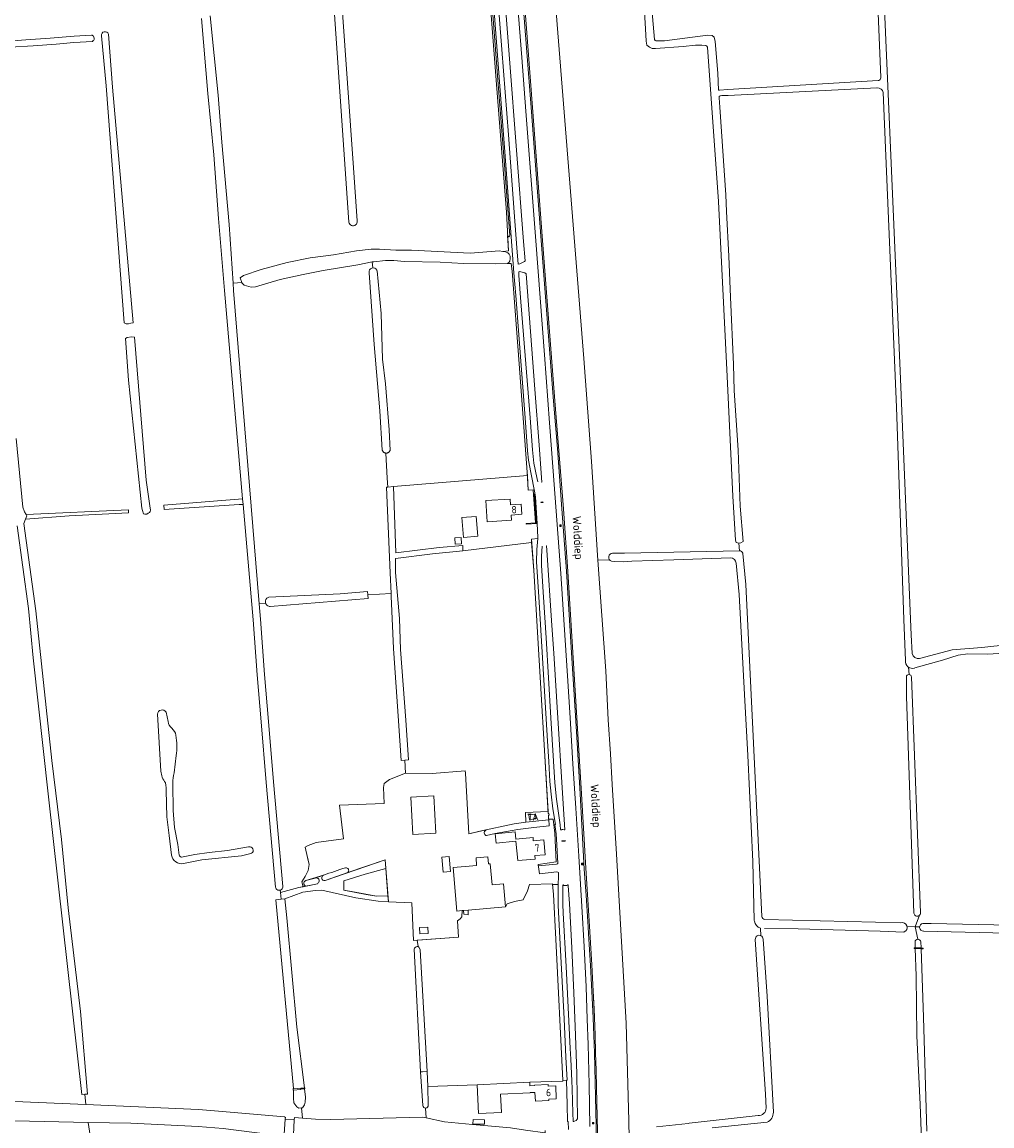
# Model space of a CAD drawing. Header units: metres. Extents: x 209813 to 223847, y 571801 to 587119.
# Tile 514 of 656: x 216656 to 217179, y 582770 to 583366. Entities that reach past the tile are written whole.
import ezdxf
from ezdxf.enums import TextEntityAlignment as Align

# ---------------------------------------------------------------- set-up
doc = ezdxf.new("R2010")
doc.units = ezdxf.units.M
for name, color, linetype, lineweight in [('B-RO-GK-BESCHOEIING_DAMWAND-G', 8, 'GK-BESCHOEIING', 0), ('B-RO-GR-BOUWLAND-GV', 8, 'Continuous', 0), ('B-RO-GR-GRAS-GV', 8, 'Continuous', 0), ('B-RO-GW-TALUD_KRUIN-G', 8, 'Continuous', 0), ('B-RO-IE-MEUBILAIR_WEGMEUBILAIR-S', 8, 'Continuous', 0), ('B-RO-KW-KUNSTWERK_DEK-GV', 8, 'Continuous', 0), ('B-RO-KW-KUNSTWERK_STUW-GV', 8, 'Continuous', 0), ('B-RO-OG-BEBOUWING-T18', 8, 'Continuous', 0), ('B-RO-OG-TERREIN_ERF-GV', 8, 'Continuous', 0), ('B-RO-OG-TOPOGRAFIE-T18', 8, 'Continuous', 0), ('B-RO-OG-WATER_GREPPEL-GV', 8, 'Continuous', 0), ('B-RO-OG-WEG-GV', 8, 'Continuous', 0), ('B-RO-VH-ONVERHARD-GV', 8, 'Continuous', 0), ('B-RO-VH-VERHARDING_TEGEL-GV', 8, 'Continuous', 0)]:
    doc.layers.add(name, color=color, linetype=linetype, lineweight=lineweight)
doc.styles.add('NLCS-ISO-M200-T18', font='txt', dxfattribs={"height": 0.36})
doc.linetypes.add('GK-BESCHOEIING', pattern='A,30,-5,[1,NLCS.shx,S=1,R=0,X=0,Y=0],-5', length=40)

# ---------------------------------------------------------------- blocks, each defined once
blk = doc.blocks.new('SIE-WEG_AFVALBAK-SO')
at = {"linetype": 'ByBlock', "lineweight": 18}
h = blk.add_hatch(color=0, dxfattribs=at)
h.dxf.hatch_style = 1
h.paths.add_polyline_path([(-1.5, -1.5), (1.5, -1.5), (1.5, 1.5), (-1.5, 1.5)])
at = {"color": 0, "linetype": 'ByBlock', "lineweight": 18}
for points in [[(-2, -2), (2, -2), (2, 2), (-2, 2)], [(-1.5, -1.5), (1.5, -1.5), (1.5, 1.5), (-1.5, 1.5)]]:
    blk.add_lwpolyline(points, close=True, dxfattribs=at)

msp = doc.modelspace()

# ---------------------------------------------------------------- linework, layer by layer
at = {"layer": 'B-RO-GK-BESCHOEIING_DAMWAND-G', "flags": 128}
msp.add_lwpolyline([(216911.931, 583579.61), (216914.146, 583547.223), (216919.779, 583471.499), (216925.514, 583395.645), (216931.364, 583319.659), (216936.733, 583247.949), (216943.443, 583161.258), (216947.975, 583103.01), (216950.355, 583069.076), (216953.146, 583025.375), (216957.697, 582948.997), (216960.058, 582908.885), (216961.006, 582894.656), (216961.897, 582880.424), (216963.259, 582856.696), (216964.041, 582842.457), (216964.727, 582828.214), (216965.097, 582818.715), (216965.402, 582809.213), (216965.66, 582799.709), (216965.89, 582790.205), (216966.591, 582758.774)], dxfattribs=at)
at = {"layer": 'B-RO-GR-BOUWLAND-GV', "flags": 128}
for points in [[(216832.146, 583257.823), (216820.674, 583425.135), (216814.228, 583517.668), (216814.24, 583517.888)], [(216818.3, 583518.254), (216818.358, 583518.011), (216820.752, 583481.819), (216823.646, 583442.99), (216823.651, 583437.491), (216824.273, 583431.841), (216826.699, 583399.205), (216834.702, 583287.113), (216836.674, 583258.476)], [(216757.345, 583369.259), (216761.657, 583326.376), (216763.637, 583301.013), (216767.554, 583256.47), (216769.705, 583224.887), (216774.325, 583225.294), (216773.488, 583227.667), (216775.363, 583229.07), (216784.798, 583232.279), (216798.887, 583236.006), (216811.333, 583238.477), (216823.959, 583240.179), (216836.31, 583242.379), (216844.264, 583243.304), (216848.699, 583243.29), (216857.531, 583242.751), (216866.063, 583242.656), (216897.675, 583241.155), (216908.954, 583242.038), (216913.309, 583242.288), (216915.259, 583241.991), (216918.419, 583242.295), (216917.625, 583256.427), (216917.202, 583263.155), (216915.208, 583288.636), (216911.673, 583334.546), (216906.329, 583405.121)]]:
    msp.add_lwpolyline(points, dxfattribs=at)
at = {"layer": 'B-RO-GR-BOUWLAND-GV'}
msp.add_lwpolyline([(216836.674, 583258.476, -1.001854), (216832.146, 583257.823)], format="xyb", dxfattribs=at)
at = {"layer": 'B-RO-GR-GRAS-GV', "flags": 128}
for points in [[(217185.982, 583522.257), (217172.925, 583527.205), (217160.473, 583530.344), (217151.431, 583531.882), (217140.325, 583533.267), (217140.298, 583528.655), (217141.481, 583512.974), (217143.041, 583494.932), (217144.689, 583469.58), (217145.126, 583457.484), (217146.031, 583449.562), (217139.858, 583448.084), (217136.154, 583448.363), (217124.153, 583448.269), (217118.574, 583447.861), (217118.646, 583435.391), (217129.692, 583181.639), (217135.722, 583034.865), (217136.326, 583024.823)], [(216938.543, 583444.984), (216944.686, 583364.5), (216959.088, 583184.16), (216963.08, 583128.509), (216966.359, 583077.909), (216966.555, 583075.2), (216972.966, 583075.442)], [(216992.57, 583410.54), (216997.153, 583356.483), (216997.526, 583355.898), (216997.909, 583355.767), (217002.49, 583355.833), (217026.047, 583358.751), (217028.292, 583358.668), (217029.396, 583357.645), (217030.007, 583355.45), (217031.328, 583338.236), (217031.75, 583329.106), (217032.344, 583329.042), (217036.682, 583329.488), (217117.919, 583334.33), (217118.226, 583334.388), (217118.575, 583334.531), (217118.956, 583334.833), (217119.21, 583335.198), (217119.385, 583335.754), (217119.395, 583336.092), (217115.147, 583435.318)], [(217042.631, 583084.42), (217041.193, 583084.891), (217040.918, 583085.991), (217039.384, 583109.849), (217036.407, 583174.473), (217031.679, 583269.033), (217025.759, 583352.255), (217025.459, 583352.827), (217024.889, 583353.185), (217022.796, 583353.409), (217019.244, 583353.364), (217012.57, 583352.719), (216997.628, 583351.599), (216995.921, 583351.608), (216994.388, 583352.264), (216993.031, 583353.451), (216992.728, 583355.566), (216992.554, 583358.898), (216990.992, 583384.305)], [(216792.603, 582898.742), (216787.508, 582955.279), (216784.884, 582987.869), (216782.678, 583013.274), (216780.453, 583043.104), (216775.061, 583105.247), (216772.923, 583105.333), (216732.505, 583102.658), (216732.203, 583104.881), (216774.79, 583108.368), (216765.02, 583220.951), (216761.76, 583259.749), (216759.218, 583294.134), (216756.004, 583327.384), (216752.705, 583367.767)], [(216650.899, 583355.717), (216657.787, 583356.282), (216670.833, 583357.185), (216683.874, 583358.323), (216693.246, 583358.819), (216693.516, 583358.745), (216693.856, 583358.589), (216694.242, 583358.215), (216694.514, 583357.734), (216694.718, 583357.218), (216694.738, 583356.776), (216694.684, 583356.457), (216694.555, 583356.193), (216694.155, 583355.902), (216693.73, 583355.465), (216683.668, 583354.77), (216674.105, 583354.017), (216661.699, 583353.118), (216649.266, 583352.287)], [(216702.333, 583359.368), (216704.57, 583330.765), (216715.704, 583203.51), (216714.528, 583203.175), (216713.205, 583202.976), (216712.014, 583202.976), (216710.907, 583203.436), (216701.134, 583331.363), (216698.664, 583358.479)], [(217117.252, 583330.412), (217037.025, 583326.156), (217033.504, 583326.156), (217032.649, 583326.008), (217032.103, 583325.618), (217032.056, 583324.977), (217032.505, 583319.995), (217035.702, 583272.647), (217036.073, 583263.502), (217037.339, 583239.446), (217038.143, 583217.389), (217039.862, 583180.99), (217040.182, 583166.843), (217042.326, 583134.694), (217043.444, 583104.477), (217044.966, 583085.284), (217043.859, 583084.605), (217042.631, 583084.42)], [(217132.678, 583021.031), (217131.711, 583043.265), (217127.781, 583157.988), (217122.025, 583293.657), (217120.668, 583327.777)], [(216856.259, 583115.025), (216928.583, 583120.949), (216928.473, 583122.828), (216924.028, 583181.327), (216920.279, 583231.367), (216919.86, 583235.41), (216917.887, 583235.569), (216911.55, 583235.381), (216893.984, 583235.488), (216881.508, 583236.197), (216862.215, 583236.578), (216856.52, 583237.149), (216851.972, 583237.181), (216845.684, 583236.468), (216844.815, 583236.305)], [(216844.815, 583236.305), (216837.067, 583234.849), (216818.376, 583231.775), (216807.441, 583229.594), (216795.158, 583226.884), (216781.714, 583222.93), (216779.428, 583222.708), (216775.686, 583223.856), (216774.397, 583225.088), (216774.325, 583225.294), (216769.705, 583224.887), (216769.976, 583220.905), (216783.768, 583051.666)], [(216854.923, 583057.342), (216854.391, 583068.436), (216852.453, 583114.713), (216853.164, 583114.771), (216852.783, 583119.518), (216852.116, 583133.093), (216851.901, 583133.125), (216851.689, 583133.179), (216851.484, 583133.253), (216851.287, 583133.347), (216851.101, 583133.461), (216850.927, 583133.592), (216850.767, 583133.74), (216850.622, 583133.903), (216850.494, 583134.08), (216850.113, 583134.736), (216848.875, 583155.94), (216845.783, 583191.732), (216843.075, 583230.472)], [(216845.173, 583233.128), (216844.815, 583236.305)], [(216847.275, 583231.964), (216847.45, 583231.607), (216849.641, 583208.539), (216850.377, 583183.786), (216851.998, 583170.471), (216853.864, 583145.681), (216854.395, 583134.47), (216854.172, 583134.085), (216854.045, 583133.907), (216853.9, 583133.744), (216853.74, 583133.596), (216853.566, 583133.464), (216853.38, 583133.35), (216853.184, 583133.255), (216852.979, 583133.18), (216852.768, 583133.126), (216852.552, 583133.094), (216852.334, 583133.083), (216852.116, 583133.093)], [(216652.639, 583140.933), (216656.243, 583103.813), (216657.064, 583101.329), (216657.878, 583099.972), (216713.258, 583102.527), (216713.269, 583100.842), (216681.229, 583099.125), (216657.679, 583097.477), (216656.692, 583094.993), (216663.128, 583047.863), (216671.846, 582967.086), (216677.092, 582924.346), (216680.596, 582887.431), (216687.305, 582831.547), (216691.148, 582786.941), (216689.616, 582786.809)], [(216853.164, 583114.771), (216856.259, 583115.025)], [(216623.445, 582785.757), (216602.999, 582786.747), (216592.975, 582785.534), (216613.334, 582784.599), (216690.158, 582781.203), (216689.616, 582786.809), (216688.101, 582786.678), (216669.993, 582947.511), (216661.809, 583022.454), (216659.134, 583049.19), (216653.053, 583093.893)], [(216927.527, 582938.925), (216939.742, 582939.591), (216937.852, 582972.415), (216935.752, 583005.945), (216932.036, 583069.795), (216930.833, 583084.816), (216893.72, 583080.298), (216877.243, 583078.665), (216857.35, 583076.098), (216857.35, 583068.56), (216859.541, 583043.719), (216860.095, 583026.992), (216862.959, 582988.82), (216864.363, 582967.353), (216862.367, 582967.223)], [(217042.631, 583084.42), (217043.035, 583080.314)], [(217038.21, 583076.494), (217007.544, 583075.357), (216984.978, 583074.668), (216980.221, 583074.397), (216975.571, 583074.49), (216973.999, 583074.774)], [(216974.535, 583079.059), (216980.998, 583079.071), (217043.035, 583080.314)], [(217044.814, 583079.082), (217044.853, 583078.92), (217046.457, 583062.2), (217050.473, 582980.182), (217055.203, 582882.889)], [(216966.555, 583075.2), (216970.881, 583015.499), (216972.073, 582989.085), (216973.46, 582970.755), (216974.269, 582954.055), (216976.723, 582916.42), (216981.943, 582825.26), (216983.333, 582772.464), (216984.12, 582734.081)], [(217051.077, 582880.358), (217051.034, 582880.741), (217050.268, 582912.527), (217047.52, 582969.745), (217045.717, 583002.747), (217042.877, 583056.697), (217041.184, 583073.557)], [(216788.675, 583055.109), (216789.019, 583055.222), (216827.495, 583057.002), (216842.23, 583058.327), (216842.383, 583056.501)], [(216787.217, 583051.952), (216783.768, 583051.666), (216784.44, 583043.415), (216786.666, 583013.596), (216788.87, 582988.203), (216791.494, 582955.619), (216796.587, 582899.101)], [(216854.998, 583055.784), (216854.923, 583057.342), (216842.383, 583056.501), (216842.542, 583054.592), (216789.636, 583050.278), (216789.381, 583050.285)], [(216795.137, 582897.024), (216795.271, 582895.735), (216805.233, 582898.459), (216807.477, 582898.928), (216806.796, 582901.531), (216808.621, 582904.468), (216810.209, 582907.643), (216810.685, 582910.977), (216808.939, 582918.676), (216808.621, 582920.264), (216810.13, 582921.216), (216814.495, 582922.804), (216829.338, 582924.788), (216827.036, 582942.886), (216851.246, 582943.759), (216850.928, 582952.49), (216851.246, 582954.713), (216854.024, 582956.856), (216862.795, 582960.267), (216862.367, 582967.223), (216860.371, 582967.092), (216858.967, 582988.559), (216856.349, 583027.639), (216854.998, 583055.784)], [(217226.622, 583028.772), (217220.705, 583029.136), (217199.564, 583026.974), (217185.872, 583025.069), (217177.085, 583024.415), (217166.397, 583024.617), (217161.043, 583023.923), (217152.712, 583021.234), (217137.663, 583017.035)], [(217140.189, 583022.162), (217157.914, 583026.903), (217173.814, 583028.036), (217203.433, 583031.269), (217216.515, 583032.334), (217230.97, 583032.233), (217237.414, 583032.457)], [(217134.722, 583013.515), (217134.242, 583017.536)], [(217137.254, 582884.683), (217133.258, 583001.705), (217133.141, 583012.162)], [(217135.918, 583012.182), (217140.748, 582884.714)], [(216730.686, 582961.342), (216728.777, 582992.029)], [(216733.543, 582993.103), (216734.561, 582988.117)], [(216738.99, 582969.714), (216737.795, 582960.408)], [(216862.795, 582960.267), (216877.202, 582960.11), (216895.016, 582961.555), (216895.135, 582960.16), (216896.9, 582927.442), (216902.914, 582928.835), (216921.337, 582932.861), (216927.79, 582933.762)], [(216736.486, 582915.899), (216735.249, 582926.476), (216733.924, 582936.625), (216733.477, 582950.832), (216733.529, 582952.331), (216733.427, 582953.736), (216733.197, 582955.004)], [(216737.104, 582954.811), (216737.129, 582954.498), (216737.232, 582940.035), (216738.084, 582930.861), (216739.795, 582921.72), (216740.628, 582915.9)], [(216927.527, 582938.925), (216927.79, 582933.762), (216940.075, 582934.975), (216939.98, 582935.316), (216939.859, 582937.485), (216940.321, 582937.573), (216940.166, 582938.483), (216939.807, 582938.421), (216939.742, 582939.591)], [(216741.678, 582914.878), (216741.851, 582914.81), (216749.067, 582916.244), (216756.68, 582917.46), (216766.585, 582918.494), (216777.955, 582920.387), (216778.118, 582920.442)], [(216779.553, 582916.956), (216779.309, 582916.836), (216774.279, 582915.653), (216752.736, 582913.379), (216742.819, 582911.447)], [(216868.965, 582870.073), (216866.995, 582869.933), (216866.218, 582890.276), (216853.512, 582890.698), (216847.962, 582891.07), (216835.923, 582892.922), (216817.667, 582897.023), (216814.095, 582896.891), (216807.348, 582895.965), (216797.675, 582892.274), (216798.634, 582882.184), (216804.056, 582822.996), (216808.207, 582790.305), (216808.437, 582790.323), (216808.475, 582789.835), (216808.263, 582789.819), (216808.846, 582785.21), (216808.604, 582782.615), (216808.144, 582781.186), (216807.142, 582779.463), (216806.691, 582779.41), (216807.099, 582773.875), (216814.191, 582773.291), (216822.499, 582773.204), (216871.734, 582774.526), (216873.98, 582774.028), (216873.626, 582779.341)], [(216942.628, 582894.673), (216942.168, 582900.491), (216929.611, 582900.058), (216928.619, 582896.764), (216926.357, 582891.763), (216921.634, 582890.89), (216917.586, 582889.699), (216916.665, 582887.968), (216896.491, 582886.281)], [(216806.691, 582779.41), (216805.147, 582779.228), (216804.015, 582780.099), (216802.465, 582782.117), (216802.23, 582784.73), (216802.277, 582789.049), (216802.085, 582789.034), (216802.024, 582789.829), (216802.292, 582789.85), (216792.816, 582891.837), (216795.647, 582892.106), (216795.271, 582895.735)], [(216870.718, 582864.74), (216874.462, 582799.165), (216874.721, 582790.985), (216901.421, 582791.983), (216929.818, 582793.283), (216947.722, 582793.906), (216947.724, 582794.301), (216943.949, 582870.537), (216942.628, 582894.673)], [(216894.273, 582884.057), (216894.11, 582886.082), (216893.379, 582886.021), (216893.139, 582882.635), (216892.265, 582881.484), (216890.781, 582880.53), (216891.284, 582871.664), (216868.965, 582870.073)], [(216896.555, 582884.09), (216896.491, 582886.281), (216894.11, 582886.082)], [(216894.273, 582884.057), (216896.654, 582883.66)], [(216896.555, 582884.09), (216896.654, 582883.66)], [(217056.768, 582881.275), (217131.373, 582879.48)], [(217140.263, 582883.49), (217137.899, 582877.314)], [(217142.069, 582879.077), (217146.585, 582878.973), (217231.07, 582877.239)], [(217054.637, 582872.436), (217054.322, 582876.509)], [(217132.012, 582874.468), (217131.77, 582874.368), (217119.053, 582874.913), (217074.779, 582876.22), (217056.582, 582876.308)], [(217133.446, 582877.551), (217137.899, 582877.314)], [(217140.273, 582877.176), (217137.899, 582877.314), (217139.282, 582870.55)], [(217227.345, 582873.093), (217209.931, 582873.295), (217142.442, 582874.949)], [(216872.047, 582780.708), (216870.903, 582798.942), (216867.479, 582865.21), (216867.585, 582865.686), (216867.956, 582866.109), (216868.432, 582866.427), (216869.067, 582866.586), (216869.596, 582866.586), (216868.965, 582870.073)], [(217057.411, 582779.358), (217057.128, 582786.923), (217051.588, 582870.382)], [(217055.82, 582870.653), (217057.988, 582839.836), (217061.354, 582777.116)], [(217149.283, 582536.718), (217149.098, 582536.733), (217148.737, 582536.818), (217148.399, 582536.972), (217148.244, 582537.074), (217147.966, 582537.32), (217147.847, 582537.463), (217147.653, 582537.779), (217147.499, 582538.145), (217148.523, 582559.807), (217147.8, 582587.727), (217145.206, 582659.264), (217142.814, 582720.396), (217141.638, 582740.494), (217141.655, 582752.588), (217140.633, 582781.244), (217138.78, 582818.361), (217138.359, 582850.729), (217137.869, 582865.47), (217137.354, 582865.482), (217137.364, 582865.909), (217137.864, 582865.897), (217137.825, 582869.025)], [(217140.93, 582869.073), (217141.051, 582865.818), (217142.17, 582865.791), (217142.16, 582865.365), (217141.067, 582865.392), (217142.446, 582828.454), (217144.228, 582766.859)], [(216869.596, 582866.586), (216869.914, 582866.321), (216870.671, 582865.01)], [(216690.158, 582781.203), (216751.004, 582778.584), (216761.878, 582777.602), (216797.35, 582774.627), (216797.942, 582774.231), (216797.875, 582773.362), (216802.728, 582772.981), (216802.809, 582774.229), (216807.099, 582773.875)], [(216696.695, 582737.484), (216691.451, 582771.511), (216643.902, 582772.713), (216594.532, 582775.083), (216584.002, 582775.727), (216581.756, 582771.438), (216579.775, 582768.688)], [(216998.237, 582769.197), (217015.431, 582771.067), (217015.907, 582771.151), (217053.071, 582775.383)], [(217057.941, 582771.757), (217028.29, 582768.661)]]:
    msp.add_lwpolyline(points, dxfattribs=at)
at = {"layer": 'B-RO-GR-GRAS-GV'}
for points in [[(216698.664, 583358.479, -0.9402447), (216702.333, 583359.368)], [(217120.668, 583327.777, 0.362914), (217117.315, 583330.417)], [(217041.184, 583073.557, 0.4126162), (217038.21, 583076.494)], [(217043.035, 583080.314, -0.3522159), (217044.814, 583079.082)], [(217136.326, 583024.823, 0.38998), (217140.189, 583022.162)], [(216728.777, 582992.029, -0.7369126), (216733.543, 582993.103)], [(216734.561, 582988.117, 0.1789259), (216736.564, 582984.491)], [(216736.564, 582984.491, -0.1749305), (216738.806, 582980.671)], [(216738.806, 582980.671, -0.0690005), (216738.99, 582969.714)], [(216733.197, 582955.004, -0.1510401), (216730.686, 582961.342)], [(216737.795, 582960.408, 0.0587029), (216737.104, 582954.811)], [(216778.118, 582920.442, -0.88942), (216779.553, 582916.956)], [(216742.819, 582911.447, -0.4259626), (216736.486, 582915.899)], [(216740.628, 582915.9, 0.1718359), (216741.678, 582914.878)], [(217054.322, 582876.509, -0.2799896), (217051.077, 582880.358)], [(217055.203, 582882.889, 0.4451347), (217056.768, 582881.275)], [(216873.626, 582779.341, -0.4086742), (216872.047, 582780.708)], [(217053.071, 582775.383, 0.4340274), (217057.411, 582779.358)], [(217061.354, 582777.116, -0.2968614), (217057.941, 582771.757)]]:
    msp.add_lwpolyline(points, format="xyb", dxfattribs=at)
at = {"layer": 'B-RO-GR-GRAS-GV', "flags": 128}
for points in [[(216720.457, 583103.291), (216713.271, 583172.495), (216711.555, 583194.963), (216712.543, 583195.568), (216714.792, 583195.965), (216716.367, 583195.638), (216722.725, 583118.407), (216724.677, 583104.631), (216725.157, 583102.266), (216724.903, 583101.589), (216724.564, 583101.081), (216723.866, 583100.594), (216723.083, 583100.171), (216722.088, 583100.086), (216721.347, 583100.256), (216720.712, 583102.118)], [(216932.902, 582938.046), (216933.066, 582935.49), (216929.777, 582935.239), (216929.304, 582937.798)], [(216853.264, 582893.909), (216852.121, 582908.708), (216840.929, 582905.747), (216829.411, 582902.143), (216829.531, 582897.047), (216841.425, 582894.667), (216847.014, 582893.741)]]:
    msp.add_lwpolyline(points, close=True, dxfattribs=at)
at = {"layer": 'B-RO-GR-GRAS-GV'}
for centre, radius, start, end in [((216845.298, 583230.873), 2.258, 28.885255, 189.076072), ((216974.624, 583076.872), 2.189, 92.325388, 252.10143), ((216789.578, 583052.777), 2.501, 111.171602, 263.560586), ((217136.443, 583020.618), 3.787, 173.742127, 286.478898), ((217134.53, 583012.14), 1.388, 1.733601, 177.616916), ((216794.592, 582898.948), 1.999, 185.905931, 6.692989), ((217139.001, 582884.699), 1.747, 180.50994, 0.963411), ((217130.879, 582876.87), 2.656, 295.257472, 104.095814), ((217142.34, 582877.022), 2.073, 97.513762, 275.019742), ((217053.703, 582870.532), 2.12, 3.262604, 183.346494), ((217139.378, 582868.999), 1.554, 2.73972, 177.616916)]:
    msp.add_arc(centre, radius, start, end, dxfattribs=at)
at = {"layer": 'B-RO-GW-TALUD_KRUIN-G', "flags": 128}
msp.add_lwpolyline([(216910.808, 583578.79), (216913.112, 583547.488), (216918.591, 583471.457), (216924.674, 583395.825), (216930.613, 583319.677), (216936.029, 583247.846), (216942.712, 583161.051), (216944.847, 583135.611), (216947.121, 583103.045), (216949.666, 583069.305), (216952.434, 583025.288), (216955.082, 582982.779), (216957.02, 582949.014), (216959.241, 582908.401), (216960.227, 582894.227), (216961.161, 582880.05), (216961.749, 582870.596), (216962.605, 582856.414), (216963.42, 582842.228), (216964.099, 582828.037), (216964.435, 582818.572), (216964.696, 582809.104), (216965.253, 582785.429), (216965.892, 582761.96)], dxfattribs=at)
at = {"layer": 'B-RO-KW-KUNSTWERK_DEK-GV', "flags": 128}
msp.add_lwpolyline([(216797.25, 582765.255), (216802.204, 582764.866), (216802.728, 582772.981), (216797.875, 582773.362)], close=True, dxfattribs=at)
at = {"layer": 'B-RO-KW-KUNSTWERK_STUW-GV', "flags": 128}
for points in [[(217141.051, 582865.818), (217137.364, 582865.909), (217137.354, 582865.482), (217142.16, 582865.365), (217142.17, 582865.791)], [(216802.085, 582789.034), (216806.247, 582789.354), (216806.224, 582789.662), (216808.475, 582789.835), (216808.437, 582790.323), (216802.024, 582789.829)]]:
    msp.add_lwpolyline(points, close=True, dxfattribs=at)
at = {"layer": 'B-RO-OG-TERREIN_ERF-GV', "flags": 128}
for points in [[(216856.259, 583115.025), (216857.566, 583079.291), (216880.885, 583082.152), (216893.613, 583083.11), (216893.72, 583080.298), (216930.833, 583084.816), (216930.689, 583086.625), (216934.14, 583086.923), (216934.172, 583087.579), (216933.884, 583095.127), (216927.968, 583094.787), (216927.952, 583095.006), (216932.926, 583095.438), (216931.702, 583113.318), (216929.04, 583113.115), (216928.583, 583120.949)], [(216919.172, 583108.16), (216919.404, 583105.166), (216925.178, 583105.573), (216925.557, 583100.048), (216919.731, 583099.647), (216919.923, 583096.854), (216906.903, 583095.958), (216906.114, 583107.47)], [(216900.822, 583098.921), (216901.743, 583088.225), (216893.991, 583087.558), (216893.184, 583098.263)], [(216892.78, 583087.505), (216893.008, 583084.099), (216889.628, 583083.872), (216889.399, 583087.279)], [(216879.185, 582927.827), (216866.772, 582927.091), (216865.58, 582947.2), (216877.993, 582947.936)], [(216922.395, 582924.563), (216931.586, 582925.445), (216931.743, 582923.672), (216937.421, 582924.177), (216938.135, 582916.14), (216932.58, 582915.69), (216932.679, 582913.864), (216923.308, 582913.089), (216922.317, 582923.417), (216911.655, 582922.395), (216911.16, 582927.554), (216922.009, 582928.595)], [(216887.03, 582907.174), (216883.01, 582906.845), (216882.355, 582914.866), (216886.375, 582915.195)], [(216874.968, 582873.695), (216870.547, 582873.469), (216870.374, 582876.829), (216874.795, 582877.056)], [(216753.293, 582758.704), (216766.699, 582759.89), (216786.952, 582760.837), (216796.307, 582759.975), (216796.7, 582764.24), (216764.227, 582768.269), (216750.891, 582769.318), (216714.455, 582771.229), (216691.451, 582771.511), (216696.695, 582737.484), (216716.074, 582739.574), (216716.397, 582731.537), (216737.286, 582733.075), (216736.633, 582741.945), (216752.107, 582743.825), (216751.07, 582758.517)], [(216905.402, 582770.594), (216899.174, 582770.728), (216899.228, 582773.2), (216905.456, 582773.065)]]:
    msp.add_lwpolyline(points, close=True, dxfattribs=at)
for points in [[(216906.373, 582929.591), (216896.9, 582927.442), (216895.135, 582960.16), (216895.016, 582961.555), (216877.202, 582960.11), (216862.795, 582960.267), (216854.024, 582956.856), (216851.246, 582954.713), (216850.928, 582952.49), (216851.246, 582943.759), (216827.036, 582942.886), (216829.338, 582924.788), (216814.495, 582922.804), (216810.13, 582921.216), (216808.621, 582920.264), (216809.812, 582914.628), (216810.685, 582910.977), (216810.209, 582907.643), (216808.621, 582904.468), (216806.796, 582901.531), (216807.477, 582898.928), (216809.12, 582899.271), (216808.832, 582899.348), (216808.443, 582899.541), (216808.129, 582899.839), (216807.974, 582900.084), (216807.871, 582900.355), (216807.823, 582900.64), (216807.833, 582900.93), (216807.899, 582901.211), (216808.1, 582901.596), (216808.404, 582901.905), (216808.869, 582902.219), (216818.459, 582905.104)], [(216830.354, 582909.191), (216830.919, 582909.138), (216831.331, 582908.981), (216831.678, 582908.709), (216831.931, 582908.348), (216832.066, 582907.928), (216832.072, 582907.487), (216831.949, 582907.064), (216831.593, 582906.494), (216851.76, 582913.388), (216853.512, 582890.698), (216866.218, 582890.276), (216866.995, 582869.933), (216891.284, 582871.664), (216890.781, 582880.53), (216892.265, 582881.484), (216893.139, 582882.635), (216893.379, 582886.021), (216890.469, 582885.778), (216888.5, 582909.32), (216897.055, 582910.063), (216901.159, 582910.386), (216900.831, 582914.559), (216907.198, 582915.091), (216907.518, 582911.258), (216908.534, 582911.343), (216909.485, 582899.974), (216915.619, 582900.487), (216916.665, 582887.968), (216917.586, 582889.699), (216921.634, 582890.89), (216926.357, 582891.763), (216928.619, 582896.764), (216929.611, 582900.058), (216942.168, 582900.491), (216942.197, 582900.119), (216945.14, 582900.041), (216945.371, 582904.442), (216945.289, 582906.648), (216945.044, 582906.812), (216944.462, 582906.897), (216935.095, 582905.94), (216934.329, 582910.909), (216944.132, 582912.36), (216943.337, 582927.834), (216942.44, 582935.316), (216940.056, 582935.316), (216940.254, 582931.697), (216932.04, 582930.874), (216923.444, 582929.745), (216911.159, 582927.594), (216906.421, 582926.512), (216906.15, 582926.615), (216905.884, 582926.765), (216905.554, 582927.08), (216905.331, 582927.479), (216905.236, 582927.926), (216905.277, 582928.381), (216905.379, 582928.668), (216905.536, 582928.93), (216905.859, 582929.252), (216906.373, 582929.591)], [(216950.788, 582767.853), (216950.649, 582772.191), (216950.249, 582772.179), (216950.02, 582781.034), (216949.625, 582794.412), (216947.724, 582794.301), (216947.722, 582793.906), (216929.818, 582793.283), (216929.907, 582791.345), (216932.484, 582791.463), (216932.474, 582791.682), (216939.708, 582792.014), (216939.743, 582791.254), (216943.819, 582791.441), (216944.1, 582784.39), (216940.069, 582784.191), (216940.098, 582783.452), (216932.849, 582783.121), (216932.633, 582787.846), (216930.076, 582787.73), (216930.084, 582787.54), (216914.12, 582786.811), (216914.572, 582776.912), (216902.137, 582776.337), (216901.421, 582791.983), (216874.721, 582790.985), (216875.041, 582780.903)], [(216873.626, 582779.341), (216873.98, 582774.028), (216883.722, 582771.866), (216898.83, 582770.466), (216919.481, 582768.609), (216927.536, 582767.481), (216938.151, 582765.915), (216938.119, 582767.323)]]:
    msp.add_lwpolyline(points, dxfattribs=at)
at = {"layer": 'B-RO-OG-TERREIN_ERF-GV'}
for points in [[(216818.459, 582905.104, -0.0052843), (216830.354, 582909.191)], [(216875.041, 582780.903, -0.4100904), (216873.626, 582779.341)]]:
    msp.add_lwpolyline(points, format="xyb", dxfattribs=at)
at = {"layer": 'B-RO-OG-WATER_GREPPEL-GV', "flags": 128}
for points in [[(216698.664, 583358.479), (216701.134, 583331.363), (216710.907, 583203.436), (216712.014, 583202.976), (216713.205, 583202.976), (216714.528, 583203.175), (216715.704, 583203.51)], [(216715.704, 583203.51), (216704.57, 583330.765), (216702.333, 583359.368)], [(216819.354, 582902.311), (216831.593, 582906.494), (216831.949, 582907.064), (216832.072, 582907.487), (216832.066, 582907.928), (216831.931, 582908.348), (216831.678, 582908.709), (216831.331, 582908.981), (216830.919, 582909.138), (216830.354, 582909.191)], [(216814.055, 582903.608), (216808.869, 582902.219), (216808.292, 582901.812), (216808.1, 582901.596), (216807.953, 582901.346), (216807.859, 582901.072), (216807.821, 582900.785), (216807.84, 582900.496), (216807.916, 582900.217), (216808.129, 582899.839), (216808.443, 582899.541), (216808.696, 582899.399), (216809.12, 582899.271), (216815.193, 582900.539)], [(216870.671, 582865.01), (216869.914, 582866.321), (216869.596, 582866.586), (216869.067, 582866.586), (216868.432, 582866.427), (216867.956, 582866.109), (216867.585, 582865.686), (216867.479, 582865.21), (216870.903, 582798.942), (216871.958, 582799.008)], [(216871.958, 582799.008), (216874.462, 582799.165), (216870.718, 582864.74)]]:
    msp.add_lwpolyline(points, dxfattribs=at)
msp.add_lwpolyline([(216723.083, 583100.171), (216723.866, 583100.594), (216724.564, 583101.081), (216724.903, 583101.589), (216725.157, 583102.266), (216724.677, 583104.631), (216722.725, 583118.407), (216716.367, 583195.638), (216714.792, 583195.965), (216712.543, 583195.568), (216711.555, 583194.963), (216713.271, 583172.495), (216720.457, 583103.291), (216720.712, 583102.118), (216721.347, 583100.256), (216722.088, 583100.086)], close=True, dxfattribs=at)
at = {"layer": 'B-RO-OG-WATER_GREPPEL-GV'}
for points in [[(216818.459, 582905.104, 0.8985354), (216819.223, 582902.284)], [(216815.193, 582900.539, 0.1131187), (216815.774, 582900.993)], [(216870.718, 582864.74, 0.040794), (216870.671, 582865.01)]]:
    msp.add_lwpolyline(points, format="xyb", dxfattribs=at)
at = {"layer": 'B-RO-OG-WEG-GV', "flags": 128}
for points in [[(216895.276, 583573.733), (216895.345, 583573.381), (216895.633, 583570.338), (216895.89, 583558.77), (216898.932, 583517.261), (216907.53, 583400.727), (216912.554, 583334.628), (216916.115, 583288.721), (216919.11, 583250.643), (216918.974, 583250.187), (216918.621, 583249.944), (216918.138, 583250.097), (216917.893, 583250.526), (216918.419, 583242.295), (216915.259, 583241.991), (216916.813, 583241.776), (216917.955, 583241.295), (216918.699, 583240.612), (216919.186, 583239.36), (216919.243, 583238.182), (216919.104, 583236.781), (216918.589, 583236.016), (216917.887, 583235.569)], [(216924.674, 583395.825), (216930.613, 583319.677), (216936.029, 583247.846), (216942.712, 583161.051), (216944.847, 583135.611), (216947.121, 583103.045), (216949.666, 583069.305), (216952.434, 583025.288), (216955.082, 582982.779), (216957.02, 582949.014), (216959.241, 582908.401), (216960.227, 582894.227), (216961.161, 582880.05), (216961.749, 582870.596), (216962.605, 582856.414), (216963.42, 582842.228), (216964.099, 582828.037), (216964.435, 582818.572), (216964.696, 582809.104), (216965.253, 582785.429), (216965.892, 582761.96)], [(216966.591, 582758.774), (216965.89, 582790.205), (216965.66, 582799.709), (216965.402, 582809.213), (216965.097, 582818.715), (216964.514, 582832.962), (216964.041, 582842.457), (216963.259, 582856.696), (216961.897, 582880.424), (216961.006, 582894.656), (216960.058, 582908.885), (216957.697, 582948.997), (216953.146, 583025.375), (216950.355, 583069.076), (216947.975, 583103.01), (216943.443, 583161.258), (216936.733, 583247.949), (216931.364, 583319.659), (216925.514, 583395.645)], [(216917.887, 583235.569), (216919.86, 583235.41), (216920.279, 583231.367), (216924.028, 583181.327), (216928.473, 583122.828), (216929.04, 583113.115), (216931.702, 583113.318), (216932.926, 583095.438), (216927.952, 583095.006), (216927.968, 583094.787), (216933.884, 583095.127), (216932.956, 583109.212), (216932.65, 583111.605), (216930.34, 583122.644), (216929.205, 583129.186), (216928.698, 583134.392), (216927.329, 583152.19), (216925.564, 583175.784), (216922.233, 583218.218), (216921.296, 583230.376), (216917.098, 583286.346), (216909.525, 583385.972)], [(216922.823, 583380.989), (216925.498, 583346.668), (216927.677, 583317.74), (216933.102, 583247.784), (216937.744, 583186.117), (216940.57, 583149.467), (216942.504, 583123.25), (216946.548, 583068.106), (216948.423, 583040.402), (216950.159, 583012.759), (216951.628, 582990.089), (216953.173, 582965.219), (216954.704, 582941.402), (216956.281, 582915.405), (216957.963, 582888.293), (216959.147, 582866.664), (216960.218, 582844.806), (216960.889, 582827.387), (216961.37, 582813.699), (216961.867, 582792.117), (216962.249, 582769.404)], [(216936.127, 583117.413), (216936.347, 583117.444), (216934.881, 583137.373), (216932.605, 583167.668), (216927.84, 583229.979), (216927.255, 583230.44), (216924.322, 583231.174), (216923.919, 583231.067), (216924.005, 583228.919), (216925.085, 583214.721), (216927.354, 583185.727), (216930.013, 583152.183)], [(216930.013, 583152.183), (216931.285, 583134.882), (216932.054, 583127.735), (216933.575, 583119.853), (216934.128, 583117.483)], [(216936.474, 583082.754), (216936.085, 583077.415), (216936.176, 583072.415), (216937.225, 583055.25), (216938.611, 583033.316), (216941.268, 582990.156), (216942.609, 582966.795), (216943.335, 582954.942), (216944.287, 582946.114), (216946.181, 582932.352), (216946.498, 582929.752), (216946.692, 582929.485)], [(216948.435, 582929.624), (216948.709, 582929.634), (216948.102, 582940.851), (216944.295, 583001.585), (216942.764, 583025.116), (216941.835, 583039.955), (216939.014, 583080.583), (216938.786, 583083.034), (216938.613, 583083.025)], [(216947.083, 582929.766), (216947.976, 582929.83)], [(216947.789, 582900.158), (216947.705, 582899.589), (216947.702, 582889.395), (216947.932, 582884.544), (216949.436, 582855.871), (216951.642, 582811.533), (216951.951, 582805.764), (216952.628, 582793.985), (216952.779, 582789.788), (216953.128, 582776.754), (216953.268, 582772.177), (216953.616, 582772.041), (216953.934, 582772.263), (216954.925, 582772.682), (216955.407, 582773.371), (216955.595, 582773.382), (216955.166, 582797.823), (216954.93, 582808.474), (216954.432, 582823.472), (216953.699, 582841.619), (216952.57, 582865.946), (216951.266, 582889.878), (216950.598, 582899.437), (216950.508, 582899.985), (216950.338, 582899.975)], [(216949.843, 582899.606), (216948.255, 582899.613)]]:
    msp.add_lwpolyline(points, dxfattribs=at)
for points in [[(216927.315, 583236.878), (216926.46, 583247.383), (216918.92, 583345.989), (216915.077, 583395.556), (216914.66, 583400.765), (216914.065, 583401.346), (216912.79, 583401.893), (216911.764, 583401.945), (216910.865, 583401.82), (216910.971, 583400.114), (216912.076, 583386.065), (216914.755, 583351.013), (216918.324, 583305.019), (216921.452, 583263.236), (216922.871, 583244.027), (216923.589, 583235.117), (216924.473, 583235.324), (216925.898, 583235.944), (216926.936, 583236.5)], [(216933.503, 583095.511), (216933.161, 583095.487), (216932.165, 583110.841), (216932.446, 583110.884)], [(216930.689, 583086.625), (216932.036, 583069.795), (216935.752, 583005.945), (216937.852, 582972.415), (216939.807, 582938.421), (216940.166, 582938.483), (216940.321, 582937.573), (216939.859, 582937.485), (216939.98, 582935.316), (216942.44, 582935.316), (216943.337, 582927.834), (216944.132, 582912.36), (216934.329, 582910.909), (216934.452, 582910.113), (216944.31, 582911.05), (216944.792, 582911.322), (216944.926, 582911.503), (216944.445, 582921.527), (216944.015, 582927.533), (216943.414, 582932.499), (216943.71, 582932.544), (216942.355, 582940.952), (216941.314, 582948.959), (216940.756, 582955.757), (216940.084, 582966.574), (216939.484, 582977.449), (216937.597, 583007.628), (216934.647, 583055.455), (216933.532, 583074.408), (216933.734, 583081.056), (216934.14, 583086.923)], [(216949.625, 582794.412), (216950.025, 582794.424), (216949.274, 582806.877), (216948.33, 582827.52), (216945.996, 582871.354), (216945.127, 582888.781), (216945.081, 582898.907), (216945.14, 582900.041), (216942.197, 582900.119), (216942.628, 582894.673), (216943.949, 582870.537), (216947.724, 582794.301)]]:
    msp.add_lwpolyline(points, close=True, dxfattribs=at)
at = {"layer": 'B-RO-OG-WEG-GV'}
for points in [[(216946.692, 582929.485, -0.2853765), (216947.083, 582929.766)], [(216948.255, 582899.613, -0.4401758), (216947.789, 582900.158)], [(216950.338, 582899.975, -0.4071878), (216949.843, 582899.606)]]:
    msp.add_lwpolyline(points, format="xyb", dxfattribs=at)
at = {"layer": 'B-RO-VH-ONVERHARD-GV', "flags": 128}
for points in [[(216775.061, 583105.247), (216774.79, 583108.368), (216732.203, 583104.881), (216732.505, 583102.658), (216772.923, 583105.333)], [(216657.878, 583099.972), (216658.355, 583099.177), (216657.679, 583097.477), (216681.229, 583099.125), (216713.269, 583100.842), (216713.258, 583102.527)]]:
    msp.add_lwpolyline(points, close=True, dxfattribs=at)
for points in [[(216815.193, 582900.539), (216805.233, 582898.459), (216795.271, 582895.735), (216795.647, 582892.106), (216797.675, 582892.274), (216807.348, 582895.965), (216814.095, 582896.891), (216817.667, 582897.023), (216835.923, 582892.922), (216847.962, 582891.07), (216853.512, 582890.698), (216853.264, 582893.909), (216847.014, 582893.741), (216835.637, 582895.924), (216829.531, 582897.047), (216829.411, 582902.143), (216840.929, 582905.747), (216852.121, 582908.708), (216851.76, 582913.388), (216819.354, 582902.311)], [(216818.459, 582905.104), (216814.055, 582903.608)]]:
    msp.add_lwpolyline(points, dxfattribs=at)
at = {"layer": 'B-RO-VH-ONVERHARD-GV'}
for points in [[(216814.055, 582903.608, -0.7316388), (216815.774, 582900.993)], [(216819.354, 582902.311, -0.0204612), (216819.223, 582902.284)]]:
    msp.add_lwpolyline(points, format="xyb", dxfattribs=at)
at = {"layer": 'B-RO-VH-VERHARDING_TEGEL-GV', "flags": 128}
for points in [[(216935.894, 583106.629), (216935.919, 583106.33), (216937.006, 583106.434), (216936.977, 583106.732)], [(216948.895, 582923.559), (216948.876, 582923.858), (216947.062, 582923.723), (216947.082, 582923.423)]]:
    msp.add_lwpolyline(points, close=True, dxfattribs=at)

# ---------------------------------------------------------------- block references
at = {"layer": 'B-RO-IE-MEUBILAIR_WEGMEUBILAIR-S', "xscale": 0.2, "yscale": 0.2, "zscale": 0.2}
for p in [(216946.407, 583093.885), (216958.218, 582911.167), (216964.027, 582771.16)]:
    msp.add_blockref('SIE-WEG_AFVALBAK-SO', p, dxfattribs=at)

# ---------------------------------------------------------------- texts
at = {"layer": 'B-RO-OG-BEBOUWING-T18', "style": 'NLCS-ISO-M200-T18'}
for s, rotation, p in [('8', 3.9, (216921.377, 583102.537)), ('7A', 3.7, (216931.534, 582936.512)), ('7', 5.1, (216933.794, 582919.805)), ('6', 2.3, (216939.963, 582787.756))]:
    msp.add_text(s, height=4, rotation=rotation, dxfattribs=at).set_placement(p, align=Align.MIDDLE)
at = {"layer": 'B-RO-OG-TOPOGRAFIE-T18', "style": 'NLCS-ISO-M200-T18'}
for p in [(216955.187, 583087.307), (216964.828, 582942.482)]:
    msp.add_text('Wolddiep', height=4.5, rotation=273.4, dxfattribs=at).set_placement(p, align=Align.MIDDLE)

doc.saveas('drawing.dxf')
